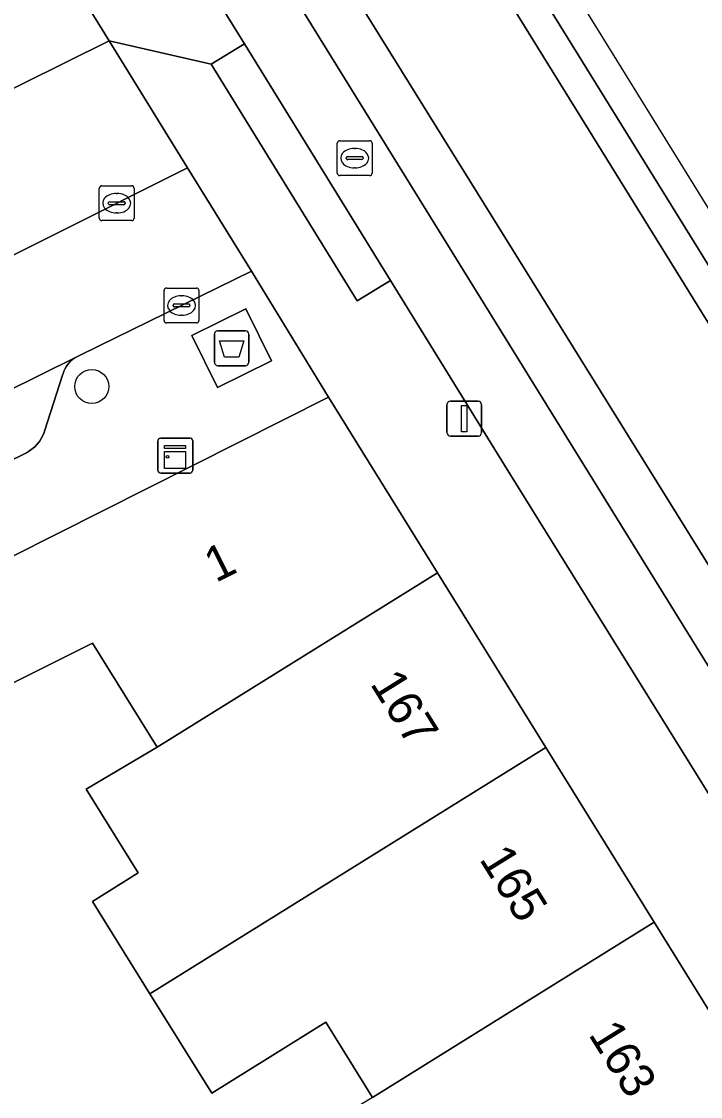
# Model space of a CAD drawing. Extents: x 159888 to 160761, y 384031 to 384750.
# Drawn here: x 160676.48 to 160695.96, y 384196.65 to 384227.49 of the extents above; entities that cross this region are included whole.
import ezdxf

# ---------------------------------------------------------------- set-up
doc = ezdxf.new("R2010")
doc.units = 0
for name, color, linetype in [('IMGEO_Afval_apart_plaats', 7, 'Continuous'), ('IMGEO_Berm_open', 7, 'Continuous'), ('IMGEO_Boom', 7, 'Continuous'), ('IMGEO_Erf', 7, 'Continuous'), ('IMGEO_Kast', 7, 'Continuous'), ('IMGEO_Kolk', 7, 'Continuous'), ('IMGEO_Lichtmast', 7, 'Continuous'), ('IMGEO_Pand', 7, 'Continuous'), ('IMGEO_Pand_nummerreeks', 7, 'Continuous'), ('IMGEO_Parkeervlak_gesloten', 7, 'Continuous'), ('IMGEO_Parkeervlak_open', 7, 'Continuous'), ('IMGEO_Rijbaan_lokaal_gesloten', 7, 'Continuous'), ('IMGEO_Rijbaan_lokaal_open', 7, 'Continuous'), ('IMGEO_Rioolput', 7, 'Continuous'), ('IMGEO_Voetpad_gesloten', 7, 'Continuous'), ('IMGEO_Voetpad_open', 7, 'Continuous')]:
    doc.layers.add(name, color=color, linetype=linetype)

msp = doc.modelspace()

# ---------------------------------------------------------------- linework, layer by layer
at = {"layer": 'IMGEO_Afval_apart_plaats'}
for p, q in [((160682.013, 384217.714), (160682.013, 384218.514)), ((160682.013, 384218.514), (160682.013, 384217.714)), ((160682.113, 384218.614), (160682.903, 384218.614)), ((160682.903, 384218.614), (160682.113, 384218.614)), ((160683.003, 384218.514), (160683.003, 384217.714)), ((160683.003, 384217.714), (160683.003, 384218.514)), ((160682.903, 384217.614), (160682.113, 384217.614)), ((160682.113, 384217.614), (160682.903, 384217.614))]:
    msp.add_line(p, q, dxfattribs=at)
msp.add_lwpolyline([(160682.156, 384218.328), (160682.86, 384218.328), (160682.711, 384217.858), (160682.305, 384217.858), (160682.156, 384218.328)], dxfattribs=at)
for centre, start, end in [((160682.113, 384218.514), 90, 180), ((160682.113, 384218.514), 90, 180), ((160682.903, 384218.514), 0, 90), ((160682.903, 384218.514), 360, 90), ((160682.113, 384217.714), 180, 270), ((160682.113, 384217.714), 180, 270), ((160682.903, 384217.714), 270, 0), ((160682.903, 384217.714), 270, 0)]:
    msp.add_arc(centre, 0.1, start, end, dxfattribs=at)
at = {"layer": 'IMGEO_Berm_open'}
msp.add_lwpolyline([(160632.074, 384323.722), (160631.369, 384323.299), (160676.893, 384250), (160716.199, 384186.525), (160720.54, 384179.603), (160721.392, 384178.231), (160722.103, 384178.75), (160721.789, 384179.196), (160717.593, 384185.942), (160677.924, 384250)], close=True, dxfattribs=at)
at = {"layer": 'IMGEO_Boom'}
msp.add_circle((160678.495, 384217.017), 0.489, dxfattribs=at)
at = {"layer": 'IMGEO_Erf'}
msp.add_lwpolyline([(160686.554, 384196.619), (160685.208, 384198.78), (160681.936, 384196.743), (160680.165, 384199.587), (160678.511, 384202.244), (160679.83, 384203.065), (160678.336, 384205.463), (160680.37, 384206.667), (160678.514, 384209.648), (160675.044, 384207.922), (160673.598, 384210.83), (160665.86, 384206.987), (160668.085, 384202.51), (160669.751, 384199.187), (160671.756, 384200.226), (160673.903, 384196.08)], dxfattribs=at)
at = {"layer": 'IMGEO_Kast'}
for p, q in [((160680.39, 384214.609), (160680.39, 384215.45)), ((160680.39, 384215.45), (160680.39, 384214.609)), ((160680.465, 384215.534), (160681.306, 384215.534)), ((160681.306, 384215.534), (160680.465, 384215.534)), ((160681.39, 384215.459), (160681.39, 384214.618)), ((160681.39, 384214.618), (160681.39, 384215.459)), ((160681.315, 384214.534), (160680.474, 384214.534)), ((160680.474, 384214.534), (160681.315, 384214.534))]:
    msp.add_line(p, q, dxfattribs=at)
for points in [[(160680.585, 384215.324), (160681.185, 384215.324), (160681.185, 384215.239), (160680.585, 384215.239), (160680.585, 384215.324)], [(160680.585, 384215.149), (160681.185, 384215.149), (160681.185, 384214.66), (160680.585, 384214.66), (160680.585, 384215.149)]]:
    msp.add_lwpolyline(points, dxfattribs=at)
msp.add_circle((160680.669, 384214.998), 0.0377, dxfattribs=at)
for centre, start, end in [((160680.468, 384215.456), 92.4484, 184.2845), ((160680.468, 384215.456), 92.4484, 184.2845), ((160681.312, 384215.456), 2.4484, 94.2845), ((160681.312, 384215.456), 2.4484, 94.2845), ((160680.468, 384214.612), 182.4484, 274.2845), ((160680.468, 384214.612), 182.4484, 274.2845), ((160681.312, 384214.612), 272.4484, 4.2845), ((160681.312, 384214.612), 272.4484, 4.2845)]:
    msp.add_arc(centre, 0.0779, start, end, dxfattribs=at)
at = {"layer": 'IMGEO_Kolk'}
for p, q in [((160678.785, 384222.776), (160679.637, 384222.776)), ((160678.71, 384221.85), (160678.71, 384222.702)), ((160679.198, 384222.556), (160679.223, 384222.556)), ((160679.711, 384222.702), (160679.711, 384221.85)), ((160678.969, 384222.27), (160678.969, 384222.282)), ((160679.407, 384222.233), (160679.009, 384222.233)), ((160679.012, 384222.319), (160679.41, 384222.319)), ((160679.453, 384222.282), (160679.453, 384222.27)), ((160679.221, 384221.996), (160679.196, 384221.996)), ((160679.637, 384221.776), (160678.785, 384221.776)), ((160680.569, 384218.915), (160680.569, 384219.767)), ((160680.644, 384219.841), (160681.496, 384219.841)), ((160681.57, 384219.767), (160681.57, 384218.915)), ((160680.828, 384219.335), (160680.828, 384219.347)), ((160680.871, 384219.384), (160681.269, 384219.384)), ((160681.057, 384219.621), (160681.082, 384219.621)), ((160681.312, 384219.347), (160681.312, 384219.335)), ((160681.266, 384219.298), (160680.868, 384219.298)), ((160681.08, 384219.061), (160681.055, 384219.061)), ((160681.496, 384218.841), (160680.644, 384218.841))]:
    msp.add_line(p, q, dxfattribs=at)
for points in [[(160678.785, 384222.776), (160679.637, 384222.776)], [(160678.71, 384221.85), (160678.71, 384222.702)], [(160679.711, 384222.702), (160679.711, 384221.85)], [(160679.637, 384221.776), (160678.785, 384221.776)], [(160680.569, 384218.915), (160680.569, 384219.767)], [(160680.644, 384219.841), (160681.496, 384219.841)], [(160681.57, 384219.767), (160681.57, 384218.915)], [(160681.496, 384218.841), (160680.644, 384218.841)]]:
    msp.add_lwpolyline(points, dxfattribs=at)
for centre, radius, start, end in [((160678.787, 384222.7), 0.0765, 91.552, 178.448), ((160678.787, 384222.7), 0.0765, 91.552, 178.448), ((160679.635, 384222.7), 0.0765, 1.552, 88.448), ((160679.635, 384222.7), 0.0765, 1.552, 88.448), ((160679.009, 384222.279), 0.0403, 85.8775, 175.7526), ((160679.006, 384222.269), 0.0366, 178.938, 274.7102), ((160679.41, 384222.276), 0.043, 264.8664, 352.4533), ((160679.414, 384222.281), 0.0386, 1.7309, 96.639), ((160678.787, 384221.852), 0.0765, 181.552, 268.448), ((160678.787, 384221.852), 0.0765, 181.552, 268.448), ((160679.635, 384221.852), 0.0765, 271.552, 358.448), ((160679.635, 384221.852), 0.0765, 271.552, 358.448), ((160680.646, 384219.765), 0.0765, 91.552, 178.448), ((160680.646, 384219.765), 0.0765, 91.552, 178.448), ((160681.494, 384219.765), 0.0765, 1.552, 88.448), ((160681.494, 384219.765), 0.0765, 1.552, 88.448), ((160680.868, 384219.344), 0.0403, 85.8775, 175.7526), ((160681.273, 384219.346), 0.0386, 1.7309, 96.639), ((160680.865, 384219.334), 0.0366, 178.938, 274.7102), ((160681.269, 384219.341), 0.043, 264.8664, 352.4533), ((160680.646, 384218.917), 0.0765, 181.552, 268.448), ((160680.646, 384218.917), 0.0765, 181.552, 268.448), ((160681.494, 384218.917), 0.0765, 271.552, 358.448), ((160681.494, 384218.917), 0.0765, 271.552, 358.448)]:
    msp.add_arc(centre, radius, start, end, dxfattribs=at)
for centre, major_axis, ratio, start_param, end_param in [((160679.197, 384222.276), (-0.387, 0.002), 0.722429, 4.712389, 7.853982), ((160679.222, 384222.276), (-0.39, 0.002), 0.717154, 1.570796, 4.712389), ((160681.056, 384219.341), (-0.387, 0.002), 0.722429, 4.712389, 7.853982), ((160681.081, 384219.341), (-0.39, 0.002), 0.717154, 1.570796, 4.712389)]:
    msp.add_ellipse(centre, major_axis=major_axis, ratio=ratio, start_param=start_param, end_param=end_param, dxfattribs=at)
at = {"layer": 'IMGEO_Lichtmast'}
for p, q in [((160688.788, 384216.595), (160689.578, 384216.595)), ((160689.578, 384216.595), (160688.788, 384216.595)), ((160688.688, 384215.695), (160688.688, 384216.495)), ((160688.688, 384216.495), (160688.688, 384215.695)), ((160689.678, 384216.495), (160689.678, 384215.695)), ((160689.678, 384215.695), (160689.678, 384216.495)), ((160689.578, 384215.595), (160688.788, 384215.595)), ((160688.788, 384215.595), (160689.578, 384215.595))]:
    msp.add_line(p, q, dxfattribs=at)
msp.add_lwpolyline([(160689.108, 384216.47), (160689.258, 384216.47), (160689.258, 384215.72), (160689.108, 384215.72), (160689.108, 384216.47)], dxfattribs=at)
for centre, start, end in [((160688.788, 384216.495), 90, 180), ((160688.788, 384216.495), 90, 180), ((160689.578, 384216.495), 0, 90), ((160689.578, 384216.495), 360, 90), ((160688.788, 384215.695), 180, 270), ((160688.788, 384215.695), 180, 270), ((160689.578, 384215.695), 270, 0), ((160689.578, 384215.695), 270, 0)]:
    msp.add_arc(centre, 0.1, start, end, dxfattribs=at)
at = {"layer": 'IMGEO_Pand'}
for points in [[(160675.03, 384233.336), (160667.372, 384228.613), (160666.475, 384228.095), (160666.399, 384228.221), (160664.014, 384226.75), (160665.582, 384224.207), (160664.394, 384223.618), (160663.179, 384226.068), (160660.129, 384224.555), (160660.686, 384223.434), (160662.908, 384218.955), (160678.996, 384226.937)], [(160688.415, 384211.673), (160685.288, 384216.712), (160673.598, 384210.83), (160675.044, 384207.922), (160678.514, 384209.648), (160680.37, 384206.667)], [(160691.525, 384206.661), (160688.415, 384211.673), (160680.37, 384206.667), (160678.336, 384205.463), (160679.83, 384203.065), (160678.511, 384202.244), (160680.165, 384199.587)], [(160694.635, 384201.648), (160691.525, 384206.661), (160680.165, 384199.587), (160681.936, 384196.743), (160685.208, 384198.78), (160686.554, 384196.619)], [(160697.746, 384196.634), (160694.635, 384201.648), (160686.554, 384196.619), (160674.878, 384189.514), (160677.899, 384184.55), (160682.168, 384187.071), (160686.466, 384189.61)]]:
    msp.add_lwpolyline(points, close=True, dxfattribs=at)
at = {"layer": 'IMGEO_Parkeervlak_gesloten'}
msp.add_lwpolyline([(160627.201, 384320.153), (160626.898, 384320.642), (160624.721, 384324.154), (160623.028, 384323.095), (160625.204, 384319.595), (160668.501, 384250), (160682.874, 384226.85), (160687.066, 384220.06), (160690.34, 384214.758), (160703.28, 384193.928), (160705.339, 384190.616), (160709.635, 384183.701), (160711.54, 384180.634), (160712.528, 384179.044), (160725.705, 384157.813), (160717.699, 384173.243), (160713.185, 384181.538), (160666.822, 384256.425)], close=True, dxfattribs=at)
at = {"layer": 'IMGEO_Parkeervlak_open'}
msp.add_lwpolyline([(160663.143, 384208.496), (160676.624, 384215.115), (160676.708, 384215.166), (160676.788, 384215.225), (160676.862, 384215.29), (160676.93, 384215.362), (160676.991, 384215.439), (160677.045, 384215.522), (160677.091, 384215.609), (160677.13, 384215.7), (160677.141, 384215.732), (160677.664, 384217.366), (160677.669, 384217.383), (160677.692, 384217.452), (160677.721, 384217.518), (160677.756, 384217.582), (160677.797, 384217.642), (160677.843, 384217.698), (160677.893, 384217.75), (160677.948, 384217.797), (160678.008, 384217.84), (160660.093, 384208.974)], dxfattribs=at)
at = {"layer": 'IMGEO_Rijbaan_lokaal_gesloten'}
msp.add_lwpolyline([(160749.892, 384150.791), (160747.142, 384155.348), (160723.846, 384177.438), (160674.582, 384257.042), (160657.045, 384285.38), (160633.021, 384324.291), (160632.074, 384323.722), (160677.924, 384250), (160717.593, 384185.942), (160721.789, 384179.196), (160722.103, 384178.75)], dxfattribs=at)
for points in [[(160631.369, 384323.299), (160628.254, 384321.427), (160658.156, 384273.096), (160712.066, 384186.351), (160716.812, 384178.507), (160724.659, 384168.519), (160735.808, 384155.472), (160739.485, 384150.742), (160742.378, 384146.138), (160744.77, 384147.64), (160741.437, 384152.722), (160738.151, 384157.187), (160736.076, 384159.626), (160732.078, 384164.139), (160729.416, 384167.144), (160727.245, 384169.786), (160726.685, 384170.566), (160722.765, 384176.019), (160721.392, 384178.231), (160720.54, 384179.603), (160716.199, 384186.525), (160676.893, 384250)], [(160628.254, 384321.427), (160626.898, 384320.642), (160627.201, 384320.153), (160666.822, 384256.425), (160713.185, 384181.538), (160717.699, 384173.243), (160725.705, 384157.813), (160727.905, 384159.142), (160716.812, 384178.507), (160712.066, 384186.351), (160658.156, 384273.096)]]:
    msp.add_lwpolyline(points, close=True, dxfattribs=at)
at = {"layer": 'IMGEO_Rijbaan_lokaal_open'}
msp.add_lwpolyline([(160678.008, 384217.84), (160678.178, 384217.924), (160683.08, 384220.328), (160681.241, 384223.295), (160673.544, 384219.435), (160647.891, 384206.746), (160649.402, 384203.691), (160650.586, 384204.276), (160659.372, 384208.618), (160660.082, 384208.969), (160660.093, 384208.974)], close=True, dxfattribs=at)
at = {"layer": 'IMGEO_Rioolput'}
for p, q in [((160685.539, 384223.142), (160685.539, 384223.994)), ((160685.614, 384224.068), (160686.466, 384224.068)), ((160686.54, 384223.994), (160686.54, 384223.142)), ((160686.027, 384223.848), (160686.052, 384223.848)), ((160685.798, 384223.562), (160685.798, 384223.574)), ((160686.236, 384223.525), (160685.838, 384223.525)), ((160685.841, 384223.611), (160686.239, 384223.611)), ((160686.282, 384223.574), (160686.282, 384223.562)), ((160686.466, 384223.068), (160685.614, 384223.068)), ((160686.05, 384223.288), (160686.025, 384223.288))]:
    msp.add_line(p, q, dxfattribs=at)
for points in [[(160685.539, 384223.142), (160685.539, 384223.994)], [(160685.614, 384224.068), (160686.466, 384224.068)], [(160686.54, 384223.994), (160686.54, 384223.142)], [(160686.466, 384223.068), (160685.614, 384223.068)]]:
    msp.add_lwpolyline(points, dxfattribs=at)
for centre, radius, start, end in [((160685.616, 384223.992), 0.0765, 91.552, 178.448), ((160685.616, 384223.992), 0.0765, 91.552, 178.448), ((160686.464, 384223.992), 0.0765, 1.552, 88.448), ((160686.464, 384223.992), 0.0765, 1.552, 88.448), ((160685.838, 384223.571), 0.0403, 85.8775, 175.7526), ((160685.835, 384223.561), 0.0366, 178.938, 274.7102), ((160686.239, 384223.568), 0.043, 264.8664, 352.4533), ((160686.243, 384223.573), 0.0386, 1.7309, 96.639), ((160685.616, 384223.144), 0.0765, 181.552, 268.448), ((160685.616, 384223.144), 0.0765, 181.552, 268.448), ((160686.464, 384223.144), 0.0765, 271.552, 358.448), ((160686.464, 384223.144), 0.0765, 271.552, 358.448)]:
    msp.add_arc(centre, radius, start, end, dxfattribs=at)
for centre, major_axis, ratio, start_param, end_param in [((160686.026, 384223.568), (-0.387, 0.002), 0.722429, 4.712389, 7.853982), ((160686.051, 384223.568), (-0.39, 0.002), 0.717154, 1.570796, 4.712389)]:
    msp.add_ellipse(centre, major_axis=major_axis, ratio=ratio, start_param=start_param, end_param=end_param, dxfattribs=at)
at = {"layer": 'IMGEO_Voetpad_gesloten'}
msp.add_lwpolyline([(160682.915, 384219.242), (160681.366, 384218.48), (160682.101, 384216.987), (160683.65, 384217.749)], close=True, dxfattribs=at)
at = {"layer": 'IMGEO_Voetpad_open'}
for points in [[(160616.807, 384326.31), (160620.206, 384320.788), (160631.153, 384303.264), (160634.46, 384298.079), (160638.193, 384292.131), (160641.474, 384286.895), (160645.209, 384280.948), (160648.49, 384275.72), (160652.188, 384269.772), (160655.532, 384264.527), (160659.234, 384258.591), (160662.536, 384253.347), (160664.643, 384250), (160668.444, 384243.96), (160668.613, 384243.687), (160671.847, 384238.47), (160675.03, 384233.336), (160678.996, 384226.937), (160681.922, 384226.262), (160682.874, 384226.85), (160668.501, 384250), (160625.204, 384319.595)], [(160673.544, 384219.435), (160681.241, 384223.295), (160678.996, 384226.937), (160662.908, 384218.955), (160662.02, 384218.494), (160656.495, 384215.761)], [(160703.28, 384193.928), (160690.34, 384214.758), (160687.066, 384220.06), (160686.114, 384219.472), (160681.922, 384226.262), (160678.996, 384226.937), (160681.241, 384223.295), (160683.08, 384220.328), (160685.288, 384216.712), (160688.415, 384211.673), (160691.525, 384206.661), (160694.635, 384201.648), (160697.746, 384196.634)], [(160673.598, 384210.83), (160685.288, 384216.712), (160683.08, 384220.328), (160678.178, 384217.924), (160678.008, 384217.84), (160677.948, 384217.797), (160677.893, 384217.75), (160677.843, 384217.698), (160677.797, 384217.642), (160677.756, 384217.582), (160677.721, 384217.518), (160677.692, 384217.452), (160677.669, 384217.383), (160677.664, 384217.366), (160677.141, 384215.732), (160677.13, 384215.7), (160677.091, 384215.609), (160677.045, 384215.522), (160676.991, 384215.439), (160676.93, 384215.362), (160676.862, 384215.29), (160676.788, 384215.225), (160676.708, 384215.166), (160676.624, 384215.115), (160663.143, 384208.496)]]:
    msp.add_lwpolyline(points, dxfattribs=at)
for points in [[(160687.066, 384220.06), (160682.874, 384226.85), (160681.922, 384226.262), (160686.114, 384219.472)], [(160681.366, 384218.48), (160682.915, 384219.242), (160683.65, 384217.749), (160682.101, 384216.987)]]:
    msp.add_lwpolyline(points, close=True, dxfattribs=at)

# ---------------------------------------------------------------- texts
at = {"layer": 'IMGEO_Pand_nummerreeks'}
for s, rotation, p in [('1', 26.4535, (160682.052, 384211.377)), ('167', 301.9078, (160686.466, 384208.488)), ('165', 301.9078, (160689.597, 384203.459)), ('163', 301.9078, (160692.729, 384198.429))]:
    msp.add_text(s, height=1, rotation=rotation, dxfattribs=at).set_placement(p)

doc.saveas('drawing.dxf')
